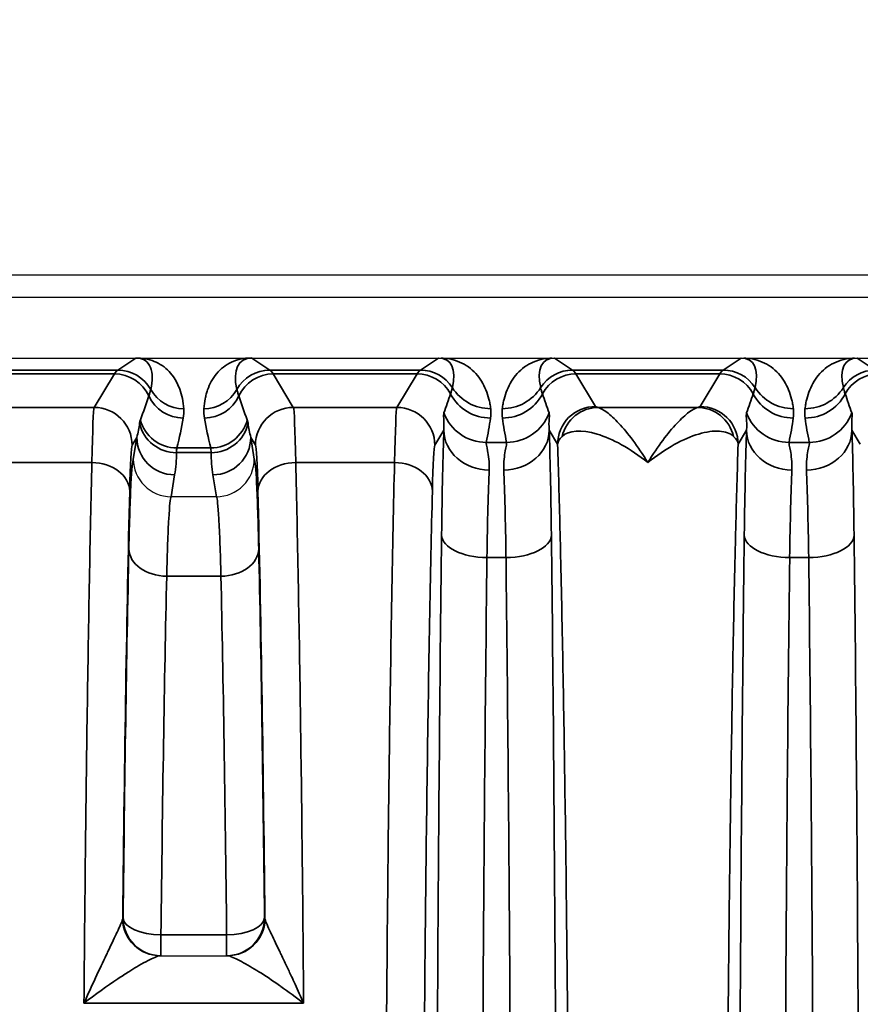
# Model space of a CAD drawing. Header units: millimetres. Extents: x 399 to 6233, y -1870 to 1602.
# Tile 682 of 711: x 6013 to 6024, y 336 to 349. Entities that reach past the tile are written whole.
import ezdxf

# ---------------------------------------------------------------- set-up
doc = ezdxf.new("R2010")
doc.units = ezdxf.units.MM
for name, color, linetype, lineweight in [('AM_5', 3, 'Continuous', 25), ('可見 (ISO)', 7, 'Continuous', 25), ('窄部可見 (ISO)', 7, 'Continuous', 35)]:
    doc.layers.add(name, color=color, linetype=linetype, lineweight=lineweight)
doc.styles.add('尺寸標註', font='romans.shx', dxfattribs={"bigfont": 'CHINESET.SHX'})
doc.dimstyles.new('CNS1$0', dxfattribs={"dimtxt": 2.5, "dimasz": 2.5, "dimexe": 1, "dimexo": 1, "dimgap": 1.5, "dimtad": 1, "dimtoh": 1, "dimdec": 1, "dimdsep": 46, "dimtxsty": '尺寸標註', "dimcen": 0, "dimclrd": 2, "dimclre": 2, "dimclrt": 1, "dimadec": 0, "dimazin": 2, "dimtp": 0.1, "dimtm": 0.1, "dimtfac": 0.71, "dimtdec": 1, "dimtmove": 0, "dimatfit": 0, "dimfxl": 0, "dimlwd": 13, "dimlwe": 13, "dimarcsym": 0})

# ---------------------------------------------------------------- blocks, each defined once
blk = doc.blocks.new('*D355')
at = {"layer": 'AM_5', "color": 2, "lineweight": 13}
for p, q in [((5942.878, 336.403), (5942.878, 359.702)), ((6103.598, 330.553), (6103.598, 359.702)), ((6101.098, 358.702), (5945.378, 358.702))]:
    blk.add_line(p, q, dxfattribs=at)
at = {"layer": 'AM_5', "color": 2, "lineweight": -2}
for points in [[(5945.378, 359.119), (5945.378, 358.285), (5942.878, 358.702)], [(6101.098, 359.119), (6101.098, 358.285), (6103.598, 358.702)]]:
    blk.add_solid(points, dxfattribs=at)
at = {"layer": 'Defpoints', "color": 0, "lineweight": -2}
for p in [(5942.878, 358.702), (5942.878, 335.403), (6103.598, 329.553)]:
    blk.add_point(p, dxfattribs=at)
at = {"layer": 'AM_5', "color": 1, "insert": (6023.238, 361.452), "char_height": 2.5, "attachment_point": 5, "style": '尺寸標註'}
blk.add_mtext('160.7', dxfattribs=at)

msp = doc.modelspace()

# ---------------------------------------------------------------- linework, layer by layer
at = {"layer": '可見 (ISO)'}
for p, q in [((5978.898, 346.053), (6091.898, 346.053)), ((6087.648, 345.753), (5983.148, 345.753)), ((5983.148, 344.953), (6087.648, 344.953)), ((6014.848, 343.119), (6014.849, 343.119)), ((6015.448, 343.119), (6014.849, 343.119)), ((6015.448, 343.119), (6015.449, 343.119)), ((6014.703, 337.053), (6015.594, 337.053))]:
    msp.add_line(p, q, dxfattribs=at)
for start, end in [(298.0336, 298.0348), (256.3871, 256.3879)]:
    msp.add_arc((6014.733, 340.053), 3, start, end, dxfattribs=at)
for points, knots in [([(6015.884, 344.953), (6015.89, 344.953), (6015.897, 344.953), (6015.903, 344.953), (6015.907, 344.953), (6015.912, 344.953), (6015.915, 344.953)], [0.00000000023, 0.00000000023, 0.00000000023, 0.00000000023, 0.00001896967, 0.00001896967, 0.00001896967, 0.00003403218, 0.00003403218, 0.00003403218, 0.00003403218]), ([(6018.381, 344.953), (6018.385, 344.953), (6018.39, 344.953), (6018.396, 344.953), (6018.403, 344.953), (6018.41, 344.953), (6018.417, 344.953)], [-0.00000491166, -0.00000491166, -0.00000491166, -0.00000491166, 0.00001268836, 0.00001268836, 0.00001268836, 0.00003478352, 0.00003478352, 0.00003478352, 0.00003478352]), ([(6019.879, 344.953), (6019.886, 344.953), (6019.894, 344.953), (6019.9, 344.953), (6019.906, 344.953), (6019.911, 344.953), (6019.915, 344.953)], [0.00000000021, 0.00000000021, 0.00000000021, 0.00000000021, 0.00002113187, 0.00002113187, 0.00002113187, 0.0000394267, 0.0000394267, 0.0000394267, 0.0000394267]), ([(6022.381, 344.953), (6022.387, 344.953), (6022.393, 344.953), (6022.4, 344.953), (6022.406, 344.953), (6022.412, 344.953), (6022.417, 344.953)], [-0.00000491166, -0.00000491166, -0.00000491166, -0.00000491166, 0.00001772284, 0.00001772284, 0.00001772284, 0.00003506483, 0.00003506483, 0.00003506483, 0.00003506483]), ([(6023.879, 344.953), (6023.886, 344.953), (6023.894, 344.953), (6023.9, 344.953), (6023.906, 344.953), (6023.911, 344.953), (6023.915, 344.953)], [0.00000000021, 0.00000000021, 0.00000000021, 0.00000000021, 0.00002113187, 0.00002113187, 0.00002113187, 0.0000394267, 0.0000394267, 0.0000394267, 0.0000394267]), ([(6014.349, 343.618), (6014.349, 343.487), (6014.403, 343.358), (6014.495, 343.266), (6014.587, 343.174), (6014.716, 343.12), (6014.848, 343.119)], [-0.0000151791, -0.0000151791, -0.0000151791, -0.0000151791, 0.0003786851, 0.0003786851, 0.0003786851, 0.0007725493, 0.0007725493, 0.0007725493, 0.0007725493]), ([(6015.449, 343.119), (6015.58, 343.12), (6015.709, 343.174), (6015.801, 343.266), (6015.894, 343.358), (6015.948, 343.488), (6015.948, 343.618)], [0, 0, 0, 0, 0.0003900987, 0.0003900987, 0.0003900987, 0.0007801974, 0.0007801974, 0.0007801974, 0.0007801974])]:
    msp.add_open_spline(points, degree=3, knots=knots, dxfattribs=at)
at = {"layer": '窄部可見 (ISO)'}
for p, q in [((6014.143, 344.794), (6014.382, 344.953)), ((6015.915, 344.953), (6016.154, 344.794)), ((6018.143, 344.794), (6018.381, 344.953)), ((6019.915, 344.953), (6020.154, 344.794)), ((6022.143, 344.794), (6022.381, 344.953)), ((6023.915, 344.953), (6024.154, 344.794)), ((6012.154, 344.794), (6014.143, 344.794)), ((6014.099, 344.743), (6012.198, 344.743)), ((6013.833, 344.3), (6014.099, 344.743)), ((6016.154, 344.794), (6018.143, 344.794)), ((6018.099, 344.743), (6016.198, 344.743)), ((6016.198, 344.743), (6016.463, 344.3)), ((6017.833, 344.3), (6018.099, 344.743)), ((6020.154, 344.794), (6022.143, 344.794)), ((6022.099, 344.743), (6020.198, 344.743)), ((6020.198, 344.743), (6020.456, 344.312)), ((6021.841, 344.312), (6022.099, 344.743)), ((6012.463, 344.3), (6013.833, 344.3)), ((6016.463, 344.3), (6017.833, 344.3)), ((6020.492, 344.3), (6021.805, 344.3)), ((6018.452, 343.998), (6018.333, 343.8)), ((6019.956, 343.813), (6019.845, 343.998)), ((6022.452, 343.998), (6022.341, 343.813)), ((6023.956, 343.813), (6023.845, 343.998)), ((6014.395, 343.904), (6014.333, 343.8)), ((6014.349, 343.618), (6014.395, 343.904)), ((6015.963, 343.8), (6015.901, 343.904)), ((6015.901, 343.904), (6015.948, 343.618)), ((6019.014, 343.838), (6019.282, 343.838)), ((6023.014, 343.838), (6023.282, 343.838)), ((6015.377, 343.702), (6014.92, 343.702)), ((6014.925, 343.765), (6015.372, 343.765)), ((6013.801, 343.571), (6012.496, 343.571)), ((6017.801, 343.571), (6016.496, 343.571)), ((6014.895, 343.408), (6014.848, 343.119)), ((6015.449, 343.119), (6015.401, 343.408)), ((6019.274, 342.315), (6019.023, 342.315)), ((6023.274, 342.315), (6023.023, 342.315)), ((6015.507, 342.069), (6014.79, 342.069)), ((6014.209, 337.553), (6014.215, 337.553)), ((6016.082, 337.553), (6016.087, 337.553)), ((6014.714, 337.329), (6015.582, 337.329)), ((6014.714, 337.329), (6014.714, 337.053)), ((6015.582, 337.329), (6015.582, 337.053)), ((6016.6, 336.424), (6013.697, 336.424))]:
    msp.add_line(p, q, dxfattribs=at)
for centre, major_axis, ratio, start_param, end_param in [((6014.389, 344.941), (-0.0748, 0.0028), 0.15772, 4.612064, 4.818035), ((6014.413, 345.452), (-0.021, -0.5), 0.582239, 0.017982, 0.072335), ((6016.382, 344.142), (-0.601, 0.77), 0.425498, 5.962372, 7.023252), ((6017.868, 344.111), (0.641, 0.802), 0.399262, 5.585689, 6.592352), ((6020.429, 344.111), (-0.641, 0.802), 0.399262, 5.974018, 6.980681), ((6021.868, 344.111), (0.641, 0.802), 0.399262, 5.585689, 6.592352), ((6024.429, 344.111), (-0.641, 0.802), 0.399262, 5.974018, 6.980681), ((6014.172, 244.76), (0, 100.043), 0.020838, 0.01396, 0.034899), ((6014.099, 344.243), (0.429, -0.257), 0.999172, 0.969547, 2.110736), ((6014.143, 344.294), (0.277, -0.416), 0.999683, 1.492602, 2.553481), ((6016.154, 344.294), (0.277, 0.416), 0.999683, 0.588111, 1.648991), ((6016.198, 344.243), (0.429, 0.257), 0.999172, 1.030857, 2.172045), ((6016.125, 244.76), (0, 100.043), 0.020838, 6.248286, 6.269226), ((6018.172, 244.76), (0, 100.043), 0.020838, 0.01396, 0.034899), ((6018.099, 344.243), (0.429, -0.257), 0.999172, 1.028727, 2.110736), ((6018.143, 344.294), (0.277, -0.416), 0.999683, 1.546818, 2.553481), ((6020.154, 344.294), (-0.277, -0.416), 0.999683, 3.729704, 4.736367), ((6020.198, 344.243), (-0.429, -0.257), 0.999172, 4.17245, 5.254458), ((6020.125, 244.76), (0, 100.043), 0.020838, 6.248286, 6.269226), ((6022.172, 244.76), (0, 100.043), 0.020838, 0.01396, 0.034899), ((6022.099, 344.243), (-0.429, 0.257), 0.999172, 4.17032, 5.252328), ((6022.143, 344.294), (-0.277, 0.416), 0.999683, 4.688411, 5.695074), ((6024.154, 344.294), (-0.277, -0.416), 0.999683, 3.729704, 4.736367), ((6024.198, 344.243), (-0.429, -0.257), 0.999172, 4.17245, 5.254458), ((6015.015, 344.782), (0.499, 0.035), 0.998264, 3.581597, 4.6421), ((6015.281, 344.782), (0.499, -0.035), 0.998264, 4.782678, 5.843181), ((6019.072, 344.882), (-0.595, -0.075), 0.998245, 0.438747, 1.445107), ((6019.225, 344.882), (0.595, -0.075), 0.998245, 4.838078, 5.844438), ((6023.072, 344.882), (0.595, 0.075), 0.998245, 3.58034, 4.5867), ((6023.225, 344.882), (0.595, -0.075), 0.998245, 4.838078, 5.844438), ((6013.734, 343.634), (0.922, 1.951), 0.210639, 5.070965, 5.241361), ((6015.008, 344.659), (0.493, -0.084), 0.998222, 3.739582, 4.880401), ((6015.289, 344.659), (0.493, 0.084), 0.998222, 4.544377, 5.685196), ((6016.563, 343.634), (-0.922, 1.951), 0.210639, 1.041825, 1.21222), ((6017.646, 343.488), (1.006, 2.097), 0.194686, 5.163945, 5.294522), ((6019.07, 344.758), (-0.594, 0.083), 0.998238, 0.627947, 1.709607), ((6019.227, 344.758), (0.594, 0.083), 0.998238, 4.573579, 5.655239), ((6020.651, 343.488), (-1.006, 2.097), 0.194686, 0.988663, 1.119241), ((6021.646, 343.488), (1.006, 2.097), 0.194686, 5.163945, 5.294522), ((6023.07, 344.758), (0.594, -0.083), 0.998238, 3.769539, 4.851199), ((6023.227, 344.758), (0.594, 0.083), 0.998238, 4.573579, 5.655239), ((6024.651, 343.488), (-1.006, 2.097), 0.194686, 0.988663, 1.119241), ((6013.832, 341.769), (0.003, 2.532), 0.018707, 0.037443, 0.7792), ((6013.833, 343.8), (0.429, -0.257), 0.999172, 0.54067, 2.110736), ((6016.463, 343.8), (0.429, 0.257), 0.999172, 1.030857, 2.600922), ((6016.465, 341.769), (-0.003, 2.532), 0.018707, 5.503986, 6.245742), ((6017.832, 341.769), (0.003, 2.532), 0.018707, 0.037443, 0.7792), ((6017.833, 343.8), (0.429, -0.257), 0.999172, 0.54067, 2.110736), ((6019.014, 344.437), (-0.588, 0.12), 0.998201, 0.559467, 1.77166), ((6019.282, 344.437), (0.588, 0.12), 0.998201, 4.511525, 5.723718), ((6020.492, 343.8), (0.093, 0.491), 0.982993, 0.191203, 1.520008), ((6021.805, 343.8), (-0.093, 0.491), 0.982993, 4.763177, 6.091983), ((6023.014, 344.437), (0.588, -0.12), 0.998201, 3.70106, 4.913253), ((6023.282, 344.437), (0.588, 0.12), 0.998201, 4.511525, 5.723718), ((6014.925, 344.264), (0.485, -0.121), 0.998166, 3.64424, 4.955399), ((6014.323, 343.531), (-0.551, -1.727), 0.284402, 1.796759, 2.032053), ((6015.974, 343.531), (0.551, -1.727), 0.284402, 4.251132, 4.486426), ((6015.372, 344.264), (0.485, 0.121), 0.998166, 4.469379, 5.780538), ((6018.293, 343.404), (-0.587, -1.898), 0.297416, 1.892012, 2.070087), ((6020.003, 343.404), (0.587, -1.898), 0.297416, 4.213099, 4.391173), ((6022.293, 343.404), (-0.587, -1.898), 0.297416, 1.892012, 2.070087), ((6024.003, 343.404), (0.587, -1.898), 0.297416, 4.213099, 4.391173), ((6013.895, 343.903), (0.316, 0.86), 0.52171, 4.902871, 5.118236), ((6014.92, 344.197), (-0.5, 0.002), 0.991894, 0.221473, 1.575179), ((6015.377, 344.197), (0.5, 0.002), 0.991894, 4.708006, 6.061712), ((6016.402, 343.903), (-0.316, 0.86), 0.52171, 1.164949, 1.380315), ((6018.479, 341.321), (0.007, 3.096), 0.02085, 0.526276, 1.141508), ((6019.052, 343.998), (-0.6, 0.023), 0.876399, 0.0435, 1.604216), ((6019.245, 343.998), (0.6, 0.023), 0.876399, 4.678969, 6.239685), ((6019.818, 341.321), (-0.007, 3.096), 0.02085, 5.141677, 5.75691), ((6022.479, 341.321), (0.007, 3.096), 0.02085, 0.526276, 1.141508), ((6023.052, 343.998), (-0.6, 0.023), 0.876399, 0.0435, 1.604216), ((6023.245, 343.998), (0.6, 0.023), 0.876399, 4.678969, 6.239685), ((6023.818, 341.321), (-0.007, 3.096), 0.02085, 5.141677, 5.75691), ((6014.895, 343.904), (-0.493, 0.081), 0.99168, 0.163411, 1.731546), ((6015.401, 343.904), (0.493, 0.081), 0.99168, 4.551639, 6.119774), ((6014.332, 341.691), (-0.003, -2.11), 0.022449, 3.179046, 3.920805), ((6014.402, 343.481), (-0.164, -0.971), 0.506318, 1.580737, 1.884292), ((6015.895, 343.481), (0.164, -0.971), 0.506318, 4.398893, 4.702449), ((6015.965, 341.691), (0.003, -2.11), 0.022449, 2.362381, 3.10414), ((6018.332, 341.691), (-0.003, -2.11), 0.022449, 3.179046, 3.920805), ((6013.801, 343.193), (0.5, -0.012), 0.756341, 0.032019, 1.589117), ((6016.496, 343.193), (-0.5, -0.012), 0.756341, 4.694068, 6.251166), ((6017.801, 343.193), (0.5, -0.012), 0.756341, 0.032019, 1.589117), ((6019.078, 341.241), (-0.007, -2.58), 0.02502, 3.667887, 4.283115), ((6019.218, 341.241), (0.007, -2.58), 0.02502, 2.000071, 2.615298), ((6023.078, 341.241), (-0.007, -2.58), 0.02502, 3.667887, 4.283115), ((6023.218, 341.241), (0.007, -2.58), 0.02502, 2.000071, 2.615298), ((6014.548, 329.551), (0, -18.032), 0.020942, 3.854426, 4.252602), ((6015.749, 329.551), (0, 18.032), 0.020942, 5.172176, 5.570352), ((6019.023, 342.61), (-0.6, 0.007), 0.49083, 0.024039, 1.576589), ((6019.274, 342.61), (0.6, 0.007), 0.49083, 4.706597, 6.259146), ((6023.023, 342.61), (-0.6, 0.007), 0.49083, 0.024039, 1.576589), ((6023.274, 342.61), (0.6, 0.007), 0.49083, 4.706597, 6.259146), ((6014.482, 331.895), (0.037, 15.127), 0.020036, 0.800388, 1.187453), ((6014.79, 342.43), (-0.5, 0.011), 0.722333, 0.030288, 1.586603), ((6015.507, 342.43), (0.5, 0.011), 0.722333, 4.696582, 6.252897), ((6015.815, 331.895), (0.037, -15.127), 0.020036, 1.954139, 2.341205), ((6019.508, 329.553), (0, -26), 0.02143, 4.199317, 4.712389), ((6023.508, 329.553), (0, -26), 0.02143, 4.199317, 4.712389), ((6014.982, 331.829), (0.037, 14.702), 0.020614, 0.800391, 1.187456), ((6015.315, 331.829), (0.037, -14.702), 0.020614, 1.954136, 2.341202), ((6013.709, 337.577), (-0.501, 0.023), 0.444094, 3.042618, 3.133652), ((6014.703, 337.553), (0, -0.5), 0.994724, 4.752585, 6.283185), ((6014.709, 337.553), (0, -0.5), 0.999781, 4.712389, 6.283185), ((6014.714, 337.553), (-0.5, 0.005), 0.448798, 0.023437, 1.575518), ((6014.714, 337.553), (0, -0.5), 0.999781, 4.712389, 6.283185), ((6015.582, 337.553), (0.5, 0.005), 0.448798, 4.707667, 6.259748), ((6015.582, 337.553), (0, -0.5), 0.999781, 0, 1.570796), ((6015.587, 337.553), (0, -0.5), 0.999781, 0, 1.570796), ((6015.594, 337.553), (0, -0.5), 0.994724, 0, 1.5306), ((6016.588, 337.577), (-0.501, -0.023), 0.444094, 0.007941, 0.098975)]:
    msp.add_ellipse(centre, major_axis=major_axis, ratio=ratio, start_param=start_param, end_param=end_param, dxfattribs=at)
for points, knots in [([(6014.579, 344.538), (6014.605, 344.651), (6014.606, 344.755), (6014.576, 344.828), (6014.56, 344.867), (6014.537, 344.897), (6014.507, 344.918), (6014.476, 344.939), (6014.438, 344.95), (6014.397, 344.952)], [2.081652, 2.081652, 2.081652, 2.081652, 2.583772, 2.583772, 2.583772, 2.845034, 2.845034, 2.845034, 3.110834, 3.110834, 3.110834, 3.110834]), ([(6014.413, 344.953), (6014.497, 344.95), (6014.579, 344.931), (6014.653, 344.897), (6014.725, 344.863), (6014.789, 344.814), (6014.842, 344.752), (6014.944, 344.634), (6015.002, 344.465), (6015.015, 344.283)], [3.172351, 3.172351, 3.172351, 3.172351, 3.439537, 3.439537, 3.439537, 3.700573, 3.700573, 3.700573, 4.201533, 4.201533, 4.201533, 4.201533]), ([(6015.281, 344.283), (6015.285, 344.329), (6015.291, 344.373), (6015.299, 344.414), (6015.303, 344.434), (6015.307, 344.454), (6015.313, 344.473), (6015.318, 344.493), (6015.324, 344.512), (6015.33, 344.531), (6015.357, 344.609), (6015.396, 344.682), (6015.448, 344.745), (6015.502, 344.81), (6015.571, 344.863), (6015.647, 344.898), (6015.689, 344.917), (6015.732, 344.931), (6015.777, 344.94), (6015.812, 344.947), (6015.848, 344.952), (6015.884, 344.953)], [2.081652, 2.081652, 2.081652, 2.081652, 2.208869, 2.208869, 2.208869, 2.271875, 2.271875, 2.271875, 2.334716, 2.334716, 2.334716, 2.587926, 2.587926, 2.587926, 2.853633, 2.853633, 2.853633, 2.996766, 2.996766, 2.996766, 3.110834, 3.110834, 3.110834, 3.110834]), ([(6018.417, 344.953), (6018.454, 344.951), (6018.49, 344.947), (6018.526, 344.941), (6018.572, 344.932), (6018.618, 344.918), (6018.661, 344.899), (6018.743, 344.865), (6018.816, 344.813), (6018.875, 344.747), (6018.932, 344.685), (6018.976, 344.611), (6019.009, 344.531), (6019.025, 344.493), (6019.038, 344.452), (6019.048, 344.411), (6019.053, 344.391), (6019.058, 344.371), (6019.062, 344.349), (6019.066, 344.328), (6019.069, 344.306), (6019.072, 344.283)], [0.0321682, 0.0321682, 0.0321682, 0.0321682, 0.1368507, 0.1368507, 0.1368507, 0.2737771, 0.2737771, 0.2737771, 0.5290847, 0.5290847, 0.5290847, 0.7702868, 0.7702868, 0.7702868, 0.8883026, 0.8883026, 0.8883026, 0.9470384, 0.9470384, 0.9470384, 1.0057239, 1.0057239, 1.0057239, 1.0057239]), ([(6019.225, 344.283), (6019.228, 344.306), (6019.231, 344.328), (6019.235, 344.349), (6019.239, 344.371), (6019.244, 344.391), (6019.249, 344.411), (6019.259, 344.452), (6019.272, 344.493), (6019.288, 344.531), (6019.32, 344.611), (6019.365, 344.685), (6019.421, 344.747), (6019.481, 344.813), (6019.554, 344.865), (6019.635, 344.899), (6019.679, 344.918), (6019.724, 344.932), (6019.771, 344.941), (6019.807, 344.947), (6019.843, 344.951), (6019.879, 344.953)], [2.1358688, 2.1358688, 2.1358688, 2.1358688, 2.1945542, 2.1945542, 2.1945542, 2.25329, 2.25329, 2.25329, 2.3713058, 2.3713058, 2.3713058, 2.612508, 2.612508, 2.612508, 2.8678155, 2.8678155, 2.8678155, 3.004742, 3.004742, 3.004742, 3.1094244, 3.1094244, 3.1094244, 3.1094244]), ([(6022.417, 344.953), (6022.454, 344.951), (6022.49, 344.947), (6022.526, 344.941), (6022.572, 344.932), (6022.618, 344.918), (6022.661, 344.899), (6022.743, 344.865), (6022.816, 344.813), (6022.875, 344.747), (6022.932, 344.685), (6022.976, 344.611), (6023.009, 344.531), (6023.025, 344.493), (6023.038, 344.452), (6023.048, 344.411), (6023.053, 344.391), (6023.058, 344.371), (6023.062, 344.349), (6023.066, 344.328), (6023.069, 344.306), (6023.072, 344.283)], [3.1737609, 3.1737609, 3.1737609, 3.1737609, 3.2784434, 3.2784434, 3.2784434, 3.4153698, 3.4153698, 3.4153698, 3.6706773, 3.6706773, 3.6706773, 3.9118795, 3.9118795, 3.9118795, 4.0298953, 4.0298953, 4.0298953, 4.0886311, 4.0886311, 4.0886311, 4.1473165, 4.1473165, 4.1473165, 4.1473165]), ([(6023.225, 344.283), (6023.228, 344.306), (6023.231, 344.328), (6023.235, 344.349), (6023.239, 344.371), (6023.244, 344.391), (6023.249, 344.411), (6023.259, 344.452), (6023.272, 344.493), (6023.288, 344.531), (6023.32, 344.611), (6023.365, 344.685), (6023.421, 344.747), (6023.481, 344.813), (6023.554, 344.865), (6023.635, 344.899), (6023.679, 344.918), (6023.724, 344.932), (6023.771, 344.941), (6023.807, 344.947), (6023.843, 344.951), (6023.879, 344.953)], [2.1358688, 2.1358688, 2.1358688, 2.1358688, 2.1945542, 2.1945542, 2.1945542, 2.25329, 2.25329, 2.25329, 2.3713058, 2.3713058, 2.3713058, 2.612508, 2.612508, 2.612508, 2.8678155, 2.8678155, 2.8678155, 3.004742, 3.004742, 3.004742, 3.1094244, 3.1094244, 3.1094244, 3.1094244]), ([(6014.553, 344.451), (6014.559, 344.466), (6014.563, 344.481), (6014.568, 344.495), (6014.572, 344.51), (6014.576, 344.525), (6014.579, 344.538)], [0, 0, 0, 0, 0.001000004, 0.001000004, 0.001000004, 0.002089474, 0.002089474, 0.002089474, 0.002089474]), ([(6015.718, 344.538), (6015.72, 344.526), (6015.724, 344.513), (6015.728, 344.499), (6015.732, 344.484), (6015.738, 344.468), (6015.743, 344.451)], [0, 0, 0, 0, 0.001000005, 0.001000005, 0.001000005, 0.002089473, 0.002089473, 0.002089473, 0.002089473]), ([(6018.54, 344.477), (6018.545, 344.493), (6018.55, 344.507), (6018.554, 344.52), (6018.558, 344.535), (6018.562, 344.549), (6018.565, 344.561)], [0, 0, 0, 0, 0.001000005, 0.001000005, 0.001000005, 0.002089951, 0.002089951, 0.002089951, 0.002089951]), ([(6019.732, 344.561), (6019.734, 344.55), (6019.738, 344.537), (6019.742, 344.524), (6019.746, 344.509), (6019.751, 344.494), (6019.756, 344.477)], [0, 0, 0, 0, 0.001000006, 0.001000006, 0.001000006, 0.00208995, 0.00208995, 0.00208995, 0.00208995]), ([(6022.54, 344.477), (6022.545, 344.493), (6022.55, 344.507), (6022.554, 344.52), (6022.558, 344.535), (6022.562, 344.549), (6022.565, 344.561)], [0, 0, 0, 0, 0.001000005, 0.001000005, 0.001000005, 0.002089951, 0.002089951, 0.002089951, 0.002089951]), ([(6023.732, 344.561), (6023.734, 344.55), (6023.738, 344.537), (6023.742, 344.524), (6023.746, 344.509), (6023.751, 344.494), (6023.756, 344.477)], [0, 0, 0, 0, 0.001000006, 0.001000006, 0.001000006, 0.00208995, 0.00208995, 0.00208995, 0.00208995]), ([(6018.452, 343.998), (6018.457, 344.064), (6018.454, 344.114), (6018.451, 344.151), (6018.451, 344.152), (6018.451, 344.152), (6018.451, 344.153), (6018.449, 344.191), (6018.448, 344.215), (6018.453, 344.227)], [0, 0, 0, 0, 0.000759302, 0.000759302, 0.000759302, 0.000774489, 0.000774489, 0.000774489, 0.001548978, 0.001548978, 0.001548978, 0.001548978]), ([(6019.844, 344.227), (6019.848, 344.215), (6019.848, 344.191), (6019.845, 344.153), (6019.845, 344.152), (6019.845, 344.151), (6019.845, 344.15), (6019.843, 344.113), (6019.839, 344.063), (6019.845, 343.998)], [0, 0, 0, 0, 0.000774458, 0.000774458, 0.000774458, 0.000793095, 0.000793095, 0.000793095, 0.001548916, 0.001548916, 0.001548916, 0.001548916]), ([(6020.456, 344.312), (6020.325, 344.312), (6020.195, 344.258), (6020.102, 344.166), (6020.01, 344.073), (6019.956, 343.943), (6019.956, 343.813)], [0, 0, 0, 0, 0.5, 0.5, 0.5, 1, 1, 1, 1]), ([(6020.492, 344.3), (6020.519, 344.293), (6020.559, 344.272), (6020.606, 344.236), (6020.653, 344.2), (6020.708, 344.15), (6020.766, 344.087), (6020.825, 344.025), (6020.887, 343.951), (6020.951, 343.865), (6021.015, 343.779), (6021.082, 343.679), (6021.148, 343.571)], [0, 0, 0, 0, 0.000534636, 0.000534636, 0.000534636, 0.001069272, 0.001069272, 0.001069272, 0.001603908, 0.001603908, 0.001603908, 0.002138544, 0.002138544, 0.002138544, 0.002138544]), ([(6021.148, 343.571), (6021.281, 343.789), (6021.413, 343.963), (6021.589, 344.15), (6021.644, 344.2), (6021.738, 344.272), (6021.778, 344.293), (6021.805, 344.3)], [-0.000011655, -0.000011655, -0.000011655, -0.000011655, 0.001067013, 0.001067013, 0.001606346, 0.001606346, 0.00214568, 0.00214568, 0.00214568, 0.00214568]), ([(6022.341, 343.813), (6022.341, 343.943), (6022.287, 344.073), (6022.194, 344.166), (6022.102, 344.258), (6021.972, 344.312), (6021.841, 344.312)], [0, 0, 0, 0, 0.5, 0.5, 0.5, 1, 1, 1, 1]), ([(6022.452, 343.998), (6022.457, 344.064), (6022.454, 344.114), (6022.451, 344.151), (6022.451, 344.152), (6022.451, 344.152), (6022.451, 344.153), (6022.449, 344.191), (6022.448, 344.215), (6022.453, 344.227)], [0, 0, 0, 0, 0.000759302, 0.000759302, 0.000759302, 0.000774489, 0.000774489, 0.000774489, 0.001548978, 0.001548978, 0.001548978, 0.001548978]), ([(6023.844, 344.227), (6023.848, 344.215), (6023.848, 344.191), (6023.845, 344.153), (6023.845, 344.152), (6023.845, 344.151), (6023.845, 344.15), (6023.843, 344.113), (6023.839, 344.063), (6023.845, 343.998)], [0, 0, 0, 0, 0.000774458, 0.000774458, 0.000774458, 0.000793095, 0.000793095, 0.000793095, 0.001548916, 0.001548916, 0.001548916, 0.001548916]), ([(6014.432, 344.091), (6014.433, 344.101), (6014.435, 344.11), (6014.436, 344.118), (6014.438, 344.125), (6014.44, 344.131), (6014.442, 344.137)], [0, 0, 0, 0, 0.0003730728, 0.0003730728, 0.0003730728, 0.0007194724, 0.0007194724, 0.0007194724, 0.0007194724]), ([(6015.855, 344.137), (6015.857, 344.131), (6015.859, 344.125), (6015.86, 344.118), (6015.862, 344.11), (6015.863, 344.101), (6015.865, 344.091)], [0, 0, 0, 0, 0.0003464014, 0.0003464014, 0.0003464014, 0.0007194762, 0.0007194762, 0.0007194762, 0.0007194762]), ([(6021.148, 343.571), (6020.913, 343.759), (6020.681, 343.887), (6020.477, 343.948), (6020.273, 344.008), (6020.102, 343.999), (6020.014, 343.917)], [-0.000011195, -0.000011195, -0.000011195, -0.000011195, 0.001104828, 0.001104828, 0.001104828, 0.002220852, 0.002220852, 0.002220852, 0.002220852]), ([(6022.282, 343.917), (6022.238, 343.958), (6022.173, 343.981), (6022.094, 343.986), (6022.015, 343.991), (6021.921, 343.978), (6021.821, 343.948), (6021.619, 343.888), (6021.384, 343.76), (6021.148, 343.571)], [0, 0, 0, 0, 0.000558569, 0.000558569, 0.000558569, 0.001117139, 0.001117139, 0.001117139, 0.002234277, 0.002234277, 0.002234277, 0.002234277]), ([(6019.014, 343.838), (6019.011, 343.824), (6019.02, 343.787), (6019.043, 343.665), (6019.057, 343.58), (6019.052, 343.472)], [0, 0, 0, 0, 0.000661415, 0.000661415, 0.001322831, 0.001322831, 0.001322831, 0.001322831]), ([(6019.245, 343.472), (6019.24, 343.58), (6019.253, 343.664), (6019.276, 343.786), (6019.286, 343.824), (6019.282, 343.838)], [0, 0, 0, 0, 0.000661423, 0.000661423, 0.001322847, 0.001322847, 0.001322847, 0.001322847]), ([(6023.014, 343.838), (6023.011, 343.824), (6023.02, 343.787), (6023.043, 343.665), (6023.057, 343.58), (6023.052, 343.472)], [0, 0, 0, 0, 0.000661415, 0.000661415, 0.001322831, 0.001322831, 0.001322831, 0.001322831]), ([(6023.245, 343.472), (6023.24, 343.58), (6023.253, 343.664), (6023.276, 343.786), (6023.286, 343.824), (6023.282, 343.838)], [0, 0, 0, 0, 0.000661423, 0.000661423, 0.001322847, 0.001322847, 0.001322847, 0.001322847]), ([(6014.925, 343.765), (6014.923, 343.759), (6014.922, 343.751), (6014.921, 343.74), (6014.921, 343.73), (6014.92, 343.717), (6014.92, 343.702)], [0, 0, 0, 0, 0.0003301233, 0.0003301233, 0.0003301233, 0.0006862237, 0.0006862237, 0.0006862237, 0.0006862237]), ([(6015.377, 343.702), (6015.376, 343.717), (6015.376, 343.73), (6015.375, 343.74), (6015.374, 343.751), (6015.373, 343.759), (6015.372, 343.765)], [0, 0, 0, 0, 0.0003560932, 0.0003560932, 0.0003560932, 0.0006862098, 0.0006862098, 0.0006862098, 0.0006862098]), ([(6019.956, 315.293), (6019.967, 315.64), (6019.977, 316.013), (6019.987, 316.402), (6019.988, 316.465), (6019.99, 316.53), (6019.992, 316.595), (6020.003, 317.059), (6020.013, 317.555), (6020.023, 318.074), (6020.033, 318.592), (6020.042, 319.136), (6020.05, 319.706), (6020.059, 320.276), (6020.067, 320.873), (6020.073, 321.489), (6020.076, 321.75), (6020.079, 322.014), (6020.082, 322.281), (6020.085, 322.645), (6020.089, 323.015), (6020.092, 323.39), (6020.097, 324.041), (6020.101, 324.712), (6020.105, 325.396), (6020.112, 326.766), (6020.116, 328.152), (6020.116, 329.553), (6020.116, 330.954), (6020.112, 332.34), (6020.105, 333.71), (6020.099, 334.79), (6020.091, 335.83), (6020.082, 336.825), (6020.079, 337.092), (6020.076, 337.356), (6020.073, 337.617), (6020.067, 338.233), (6020.059, 338.83), (6020.05, 339.4), (6020.042, 339.969), (6020.033, 340.513), (6020.023, 341.032), (6020.013, 341.551), (6020.003, 342.047), (6019.992, 342.511), (6019.99, 342.576), (6019.988, 342.641), (6019.987, 342.704), (6019.977, 343.093), (6019.967, 343.466), (6019.956, 343.813)], [0.0267397, 0.0267397, 0.0267397, 0.0267397, 0.0775919, 0.0775919, 0.0775919, 0.0858976, 0.0858976, 0.0858976, 0.1450554, 0.1450554, 0.1450554, 0.2042133, 0.2042133, 0.2042133, 0.2633711, 0.2633711, 0.2633711, 0.2884173, 0.2884173, 0.2884173, 0.322529, 0.322529, 0.322529, 0.3816868, 0.3816868, 0.3816868, 0.5, 0.5, 0.5, 0.6183182, 0.6183182, 0.6183182, 0.7115983, 0.7115983, 0.7115983, 0.7366339, 0.7366339, 0.7366339, 0.7957918, 0.7957918, 0.7957918, 0.8549496, 0.8549496, 0.8549496, 0.9141075, 0.9141075, 0.9141075, 0.9224155, 0.9224155, 0.9224155, 0.9732653, 0.9732653, 0.9732653, 0.9732653]), ([(6022.341, 343.813), (6022.33, 343.466), (6022.32, 343.093), (6022.31, 342.704), (6022.308, 342.641), (6022.307, 342.576), (6022.305, 342.511), (6022.294, 342.047), (6022.283, 341.551), (6022.273, 341.032), (6022.264, 340.514), (6022.255, 339.97), (6022.246, 339.4), (6022.238, 338.831), (6022.23, 338.233), (6022.223, 337.617), (6022.22, 337.356), (6022.218, 337.092), (6022.215, 336.825), (6022.211, 336.461), (6022.208, 336.091), (6022.205, 335.716), (6022.2, 335.065), (6022.195, 334.395), (6022.192, 333.71), (6022.185, 332.34), (6022.181, 330.954), (6022.181, 329.553), (6022.181, 328.152), (6022.185, 326.767), (6022.192, 325.396), (6022.197, 324.316), (6022.205, 323.276), (6022.215, 322.281), (6022.218, 322.014), (6022.22, 321.75), (6022.223, 321.489), (6022.23, 320.873), (6022.238, 320.276), (6022.246, 319.706), (6022.255, 319.137), (6022.264, 318.593), (6022.273, 318.074), (6022.283, 317.555), (6022.294, 317.059), (6022.305, 316.595), (6022.307, 316.53), (6022.308, 316.465), (6022.31, 316.402), (6022.32, 316.013), (6022.33, 315.64), (6022.341, 315.293)], [0.0267397, 0.0267397, 0.0267397, 0.0267397, 0.0775919, 0.0775919, 0.0775919, 0.0858976, 0.0858976, 0.0858976, 0.1450554, 0.1450554, 0.1450554, 0.2042133, 0.2042133, 0.2042133, 0.2633711, 0.2633711, 0.2633711, 0.2884173, 0.2884173, 0.2884173, 0.322529, 0.322529, 0.322529, 0.3816868, 0.3816868, 0.3816868, 0.5, 0.5, 0.5, 0.6183182, 0.6183182, 0.6183182, 0.7115983, 0.7115983, 0.7115983, 0.7366339, 0.7366339, 0.7366339, 0.7957918, 0.7957918, 0.7957918, 0.8549496, 0.8549496, 0.8549496, 0.9141075, 0.9141075, 0.9141075, 0.9224155, 0.9224155, 0.9224155, 0.9732653, 0.9732653, 0.9732653, 0.9732653]), ([(6014.29, 342.43), (6014.298, 342.785), (6014.307, 343.083), (6014.317, 343.288), (6014.327, 343.487), (6014.338, 343.598), (6014.349, 343.618)], [0.8072897, 0.8072897, 0.8072897, 0.8072897, 1.1737239, 1.1737239, 1.1737239, 1.5303326, 1.5303326, 1.5303326, 1.5303326]), ([(6015.948, 343.618), (6015.958, 343.598), (6015.969, 343.487), (6015.979, 343.288), (6015.989, 343.083), (6015.999, 342.785), (6016.007, 342.43)], [1.6112601, 1.6112601, 1.6112601, 1.6112601, 1.9678687, 1.9678687, 1.9678687, 2.3343029, 2.3343029, 2.3343029, 2.3343029]), ([(6013.697, 336.424), (6013.708, 337.774), (6013.723, 339.079), (6013.74, 340.281), (6013.758, 341.498), (6013.778, 342.609), (6013.801, 343.571)], [0.3798324, 0.3798324, 0.3798324, 0.3798324, 0.617412, 0.617412, 0.617412, 0.8578464, 0.8578464, 0.8578464, 0.8578464]), ([(6016.496, 343.571), (6016.518, 342.609), (6016.539, 341.498), (6016.557, 340.281), (6016.574, 339.079), (6016.589, 337.774), (6016.6, 336.424)], [2.2837463, 2.2837463, 2.2837463, 2.2837463, 2.5241806, 2.5241806, 2.5241806, 2.7617603, 2.7617603, 2.7617603, 2.7617603]), ([(6017.695, 336.114), (6017.704, 337.382), (6017.717, 338.615), (6017.733, 339.764), (6017.752, 341.184), (6017.775, 342.474), (6017.801, 343.571)], [0.3619214, 0.3619214, 0.3619214, 0.3619214, 0.5836942, 0.5836942, 0.5836942, 0.8578464, 0.8578464, 0.8578464, 0.8578464]), ([(6018.301, 343.193), (6018.275, 342.128), (6018.252, 340.873), (6018.233, 339.488), (6018.214, 338.121), (6018.199, 336.628), (6018.188, 335.097)], [5.4253389, 5.4253389, 5.4253389, 5.4253389, 5.6996123, 5.6996123, 5.6996123, 5.9706337, 5.9706337, 5.9706337, 5.9706337]), ([(6014.849, 343.119), (6014.838, 343.104), (6014.828, 343.006), (6014.817, 342.827), (6014.807, 342.645), (6014.798, 342.382), (6014.79, 342.069)], [4.7472956, 4.7472956, 4.7472956, 4.7472956, 5.1094328, 5.1094328, 5.1094328, 5.4758956, 5.4758956, 5.4758956, 5.4758956]), ([(6015.507, 342.069), (6015.499, 342.382), (6015.49, 342.645), (6015.479, 342.827), (6015.469, 343.006), (6015.458, 343.104), (6015.448, 343.119)], [3.9488824, 3.9488824, 3.9488824, 3.9488824, 4.3153451, 4.3153451, 4.3153451, 4.6774824, 4.6774824, 4.6774824, 4.6774824]), ([(6018.351, 329.553), (6018.351, 331.828), (6018.357, 334.102), (6018.369, 336.302), (6018.381, 338.502), (6018.399, 340.628), (6018.423, 342.61)], [0, 0, 0, 0, 0.256536, 0.256536, 0.256536, 0.5130721, 0.5130721, 0.5130721, 0.5130721]), ([(6019.874, 342.61), (6019.897, 340.628), (6019.915, 338.502), (6019.927, 336.302), (6019.94, 334.102), (6019.946, 331.828), (6019.946, 329.553), (6019.946, 327.278), (6019.94, 325.004), (6019.927, 322.804), (6019.915, 320.604), (6019.897, 318.478), (6019.874, 316.496)], [2.628521, 2.628521, 2.628521, 2.628521, 2.885057, 2.885057, 2.885057, 3.141593, 3.141593, 3.141593, 3.398129, 3.398129, 3.398129, 3.654665, 3.654665, 3.654665, 3.654665]), ([(6022.351, 329.553), (6022.351, 331.828), (6022.357, 334.102), (6022.369, 336.302), (6022.381, 338.502), (6022.399, 340.628), (6022.423, 342.61)], [0, 0, 0, 0, 0.256536, 0.256536, 0.256536, 0.5130721, 0.5130721, 0.5130721, 0.5130721]), ([(6023.874, 342.61), (6023.897, 340.628), (6023.915, 338.502), (6023.927, 336.302), (6023.94, 334.102), (6023.946, 331.828), (6023.946, 329.553), (6023.946, 327.278), (6023.94, 325.004), (6023.927, 322.804), (6023.915, 320.604), (6023.897, 318.478), (6023.874, 316.496)], [2.628521, 2.628521, 2.628521, 2.628521, 2.885057, 2.885057, 2.885057, 3.141593, 3.141593, 3.141593, 3.398129, 3.398129, 3.398129, 3.654665, 3.654665, 3.654665, 3.654665]), ([(6019.274, 316.791), (6019.297, 318.728), (6019.315, 320.805), (6019.34, 325.107), (6019.346, 327.33), (6019.346, 331.776), (6019.34, 334), (6019.315, 338.301), (6019.297, 340.378), (6019.274, 342.315)], [2.628521, 2.628521, 2.628521, 2.628521, 2.885057, 2.885057, 3.141593, 3.141593, 3.398129, 3.398129, 3.654665, 3.654665, 3.654665, 3.654665]), ([(6023.274, 316.791), (6023.297, 318.728), (6023.315, 320.805), (6023.34, 325.107), (6023.346, 327.33), (6023.346, 331.776), (6023.34, 334), (6023.315, 338.301), (6023.297, 340.378), (6023.274, 342.315)], [2.628521, 2.628521, 2.628521, 2.628521, 2.885057, 2.885057, 3.141593, 3.141593, 3.398129, 3.398129, 3.654665, 3.654665, 3.654665, 3.654665]), ([(6013.697, 336.424), (6013.799, 336.654), (6013.901, 336.873), (6013.994, 337.068), (6013.999, 337.079), (6014.004, 337.09), (6014.009, 337.1), (6014.05, 337.186), (6014.089, 337.267), (6014.123, 337.338), (6014.127, 337.347), (6014.131, 337.356), (6014.135, 337.364), (6014.152, 337.4), (6014.168, 337.435), (6014.18, 337.464), (6014.192, 337.491), (6014.201, 337.515), (6014.206, 337.533)], [-0.00000792, -0.00000792, -0.00000792, -0.00000792, 0.000796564, 0.000796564, 0.000796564, 0.000840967, 0.000840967, 0.000840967, 0.001198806, 0.001198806, 0.001198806, 0.001242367, 0.001242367, 0.001242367, 0.001429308, 0.001429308, 0.001429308, 0.001601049, 0.001601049, 0.001601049, 0.001601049]), ([(6016.091, 337.533), (6016.096, 337.515), (6016.105, 337.491), (6016.117, 337.464), (6016.129, 337.434), (6016.145, 337.4), (6016.162, 337.364), (6016.166, 337.356), (6016.17, 337.347), (6016.174, 337.338), (6016.208, 337.266), (6016.247, 337.185), (6016.288, 337.1), (6016.293, 337.089), (6016.298, 337.079), (6016.303, 337.068), (6016.326, 337.019), (6016.35, 336.969), (6016.374, 336.917), (6016.396, 336.872), (6016.417, 336.826), (6016.439, 336.779), (6016.454, 336.746), (6016.47, 336.712), (6016.486, 336.678), (6016.504, 336.636), (6016.523, 336.595), (6016.542, 336.552), (6016.561, 336.51), (6016.58, 336.467), (6016.6, 336.424)], [0, 0, 0, 0, 0.000171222, 0.000171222, 0.000171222, 0.000358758, 0.000358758, 0.000358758, 0.000403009, 0.000403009, 0.000403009, 0.000761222, 0.000761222, 0.000761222, 0.000806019, 0.000806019, 0.000806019, 0.001007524, 0.001007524, 0.001007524, 0.001183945, 0.001183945, 0.001183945, 0.001309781, 0.001309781, 0.001309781, 0.001460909, 0.001460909, 0.001460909, 0.001612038, 0.001612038, 0.001612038, 0.001612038]), ([(6014.703, 337.053), (6014.694, 337.053), (6014.676, 337.048), (6014.652, 337.039), (6014.628, 337.029), (6014.597, 337.015), (6014.563, 336.998), (6014.557, 336.995), (6014.551, 336.992), (6014.544, 336.988), (6014.507, 336.969), (6014.466, 336.947), (6014.423, 336.922), (6014.388, 336.902), (6014.352, 336.88), (6014.315, 336.858), (6014.306, 336.852), (6014.297, 336.847), (6014.288, 336.841), (6014.242, 336.812), (6014.194, 336.781), (6014.146, 336.749), (6014.001, 336.653), (6013.848, 336.542), (6013.697, 336.424)], [0, 0, 0, 0, 0.000176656, 0.000176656, 0.000176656, 0.000361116, 0.000361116, 0.000361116, 0.000395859, 0.000395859, 0.000395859, 0.000593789, 0.000593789, 0.000593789, 0.000753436, 0.000753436, 0.000753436, 0.000791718, 0.000791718, 0.000791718, 0.000989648, 0.000989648, 0.000989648, 0.001583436, 0.001583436, 0.001583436, 0.001583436]), ([(6016.6, 336.424), (6016.499, 336.503), (6016.397, 336.578), (6016.298, 336.648), (6016.292, 336.652), (6016.287, 336.656), (6016.281, 336.66), (6016.188, 336.725), (6016.096, 336.787), (6016.009, 336.841), (6016, 336.847), (6015.991, 336.852), (6015.982, 336.858), (6015.9, 336.908), (6015.82, 336.954), (6015.753, 336.988), (6015.746, 336.992), (6015.74, 336.995), (6015.733, 336.998), (6015.699, 337.015), (6015.669, 337.029), (6015.644, 337.039), (6015.621, 337.048), (6015.603, 337.053), (6015.594, 337.053)], [-0.000006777, -0.000006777, -0.000006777, -0.000006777, 0.000388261, 0.000388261, 0.000388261, 0.000410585, 0.000410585, 0.000410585, 0.000783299, 0.000783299, 0.000783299, 0.000821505, 0.000821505, 0.000821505, 0.001178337, 0.001178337, 0.001178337, 0.00121301, 0.00121301, 0.00121301, 0.001397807, 0.001397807, 0.001397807, 0.001573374, 0.001573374, 0.001573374, 0.001573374])]:
    msp.add_open_spline(points, degree=3, knots=knots, dxfattribs=at)
for points in [[(6015.015, 344.283), (6015.018, 344.242), (6015.015, 344.2), (6015.008, 344.159)], [(6015.289, 344.159), (6015.282, 344.2), (6015.279, 344.242), (6015.281, 344.283)], [(6019.072, 344.283), (6019.077, 344.242), (6019.076, 344.201), (6019.07, 344.159)], [(6019.227, 344.159), (6019.221, 344.201), (6019.219, 344.242), (6019.225, 344.283)], [(6020.456, 344.312), (6020.458, 344.308), (6020.47, 344.304), (6020.492, 344.3)], [(6021.805, 344.3), (6021.827, 344.304), (6021.838, 344.308), (6021.841, 344.312)], [(6023.072, 344.283), (6023.077, 344.242), (6023.076, 344.201), (6023.07, 344.159)], [(6023.227, 344.159), (6023.221, 344.201), (6023.219, 344.242), (6023.225, 344.283)], [(6020.014, 343.917), (6019.978, 343.882), (6019.959, 343.848), (6019.956, 343.813)], [(6022.341, 343.813), (6022.338, 343.848), (6022.319, 343.882), (6022.282, 343.917)]]:
    msp.add_open_spline(points, degree=3, dxfattribs=at)

# ---------------------------------------------------------------- dimensions: what is measured, and where the dimension line sits
at = {"layer": 'AM_5'}
dim = msp.add_linear_dim(base=(5942.878, 358.702), p1=(6103.598, 329.553), p2=(5942.878, 335.403), dimstyle='CNS1$0', override={"dimtdec": 3}, dxfattribs=at)
dim.commit()
dim.dimension.update_dxf_attribs({"geometry": '*D355', "text_midpoint": (6023.238, 361.452)})

doc.saveas('drawing.dxf')
